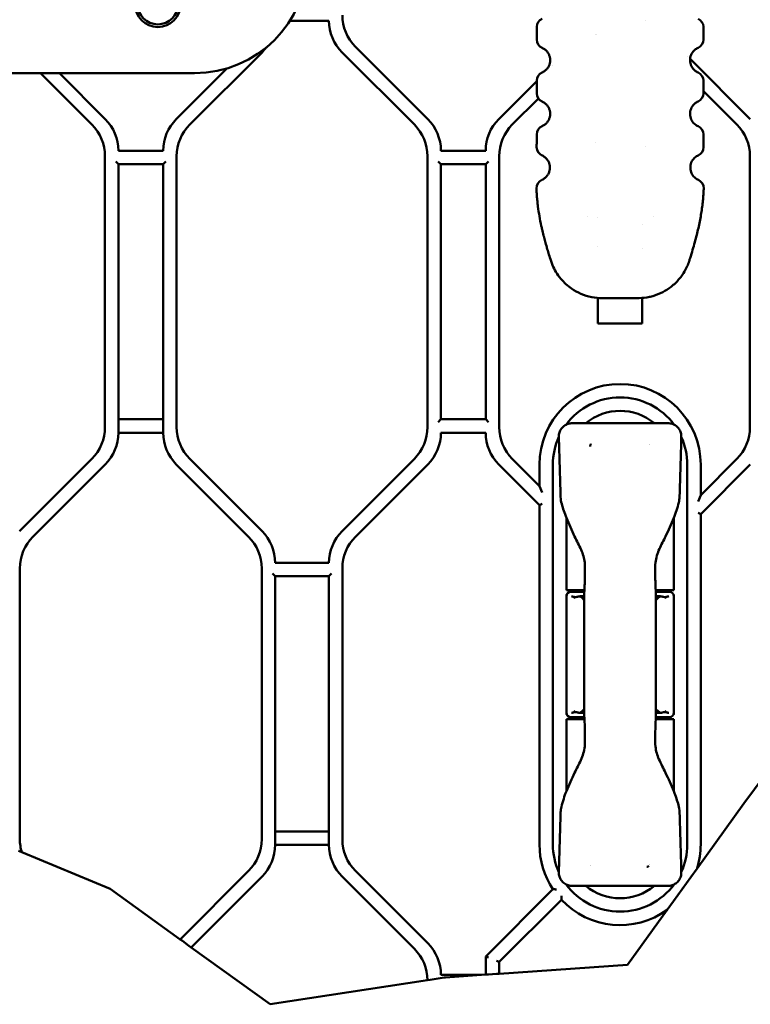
# Model space of a CAD drawing. Header units: millimetres. Extents: x 0 to 14369, y -869 to 2970.
# Tile 422 of 656: x 2446 to 2609, y 2140 to 2360. Entities that reach past the tile are written whole.
import ezdxf

# ---------------------------------------------------------------- set-up
doc = ezdxf.new("R2010")
doc.units = ezdxf.units.MM
doc.header["$LTSCALE"] = 10
doc.layers.add('Bruchlinie (ISO)', color=7, linetype='Continuous', lineweight=50)
doc.layers.add('Sichtbar (ISO)', color=7, linetype='Continuous', lineweight=50)

msp = doc.modelspace()

# ---------------------------------------------------------------- linework, layer by layer
at = {"layer": 'Bruchlinie (ISO)'}
for p, q in [((2629.873, 2215.106), (2607.441, 2184.677)), ((2607.441, 2184.677), (2596.959, 2170.139)), ((2446.217, 2173.774), (2445.512, 2174.065)), ((2446.217, 2173.774), (2445.512, 2174.065)), ((2465.969, 2165.605), (2446.217, 2173.774)), ((2465.969, 2165.605), (2446.217, 2173.774)), ((2596.959, 2170.139), (2595.577, 2168.223)), ((2596.959, 2170.139), (2595.577, 2168.223)), ((2595.577, 2168.223), (2591.7, 2162.845)), ((2595.577, 2168.223), (2591.7, 2162.845)), ((2481.572, 2154.334), (2465.969, 2165.605)), ((2481.572, 2154.334), (2465.969, 2165.605)), ((2590.319, 2160.929), (2581.457, 2148.638)), ((2590.319, 2160.929), (2581.457, 2148.638)), ((2591.7, 2162.845), (2590.319, 2160.929)), ((2591.7, 2162.845), (2590.319, 2160.929)), ((2481.572, 2154.334), (2482.065, 2153.979)), ((2481.572, 2154.334), (2482.065, 2153.979)), ((2483.543, 2152.911), (2482.065, 2153.979)), ((2483.543, 2152.911), (2482.065, 2153.979)), ((2483.543, 2152.911), (2484.036, 2152.555)), ((2483.543, 2152.911), (2484.036, 2152.555)), ((2501.643, 2139.837), (2484.036, 2152.555)), ((2501.643, 2139.837), (2484.036, 2152.555)), ((2581.457, 2148.638), (2552.783, 2146.671)), ((2581.457, 2148.638), (2552.783, 2146.671)), ((2540.501, 2145.803), (2537.382, 2145.324)), ((2539.183, 2145.6), (2537.382, 2145.324)), ((2540.501, 2145.803), (2540.801, 2145.849)), ((2540.801, 2145.849), (2548.875, 2146.403)), ((2549.783, 2146.465), (2548.875, 2146.403)), ((2549.783, 2146.465), (2550.383, 2146.506)), ((2549.783, 2146.465), (2550.383, 2146.506)), ((2552.183, 2146.63), (2550.383, 2146.506)), ((2552.183, 2146.63), (2550.383, 2146.506)), ((2552.183, 2146.63), (2552.783, 2146.671)), ((2552.183, 2146.63), (2552.783, 2146.671)), ((2536.783, 2145.232), (2501.643, 2139.837)), ((2536.783, 2145.232), (2501.643, 2139.837)), ((2537.382, 2145.324), (2536.783, 2145.232)), ((2537.382, 2145.324), (2536.783, 2145.232))]:
    msp.add_line(p, q, dxfattribs=at)
at = {"layer": 'Sichtbar (ISO)'}
for p, q in [((2506.076, 2359.444), (2514.783, 2359.444)), ((2585.562, 2359.444), (2585.562, 2359.444)), ((2585.562, 2359.444), (2585.562, 2359.444)), ((2561.172, 2355.217), (2561.172, 2358.052)), ((2598.394, 2358.052), (2598.394, 2355.217)), ((2483.712, 2336.231), (2499.854, 2352.373)), ((2483.712, 2336.231), (2499.854, 2352.373)), ((2517.712, 2352.373), (2533.854, 2336.231)), ((2517.712, 2352.373), (2533.854, 2336.231)), ((2536.854, 2337.474), (2520.712, 2353.616)), ((2536.854, 2337.474), (2520.712, 2353.616)), ((2594.822, 2351.506), (2594.821, 2351.506)), ((2594.822, 2351.506), (2594.821, 2351.506)), ((2608.854, 2337.474), (2595.408, 2350.92)), ((2608.854, 2337.474), (2595.408, 2350.92)), ((2492.023, 2348.785), (2480.712, 2337.474)), ((2492.023, 2348.785), (2480.712, 2337.474)), ((2564.595, 2349.357), (2564.595, 2349.357)), ((2564.595, 2349.357), (2564.595, 2349.357)), ((2430.337, 2347.722), (2484.783, 2347.722)), ((2450.363, 2347.722), (2461.854, 2336.231)), ((2461.854, 2336.231), (2450.363, 2347.722)), ((2464.854, 2337.474), (2454.605, 2347.722)), ((2464.854, 2337.474), (2454.605, 2347.722)), ((2561.172, 2345.934), (2552.712, 2337.474)), ((2561.172, 2345.934), (2552.712, 2337.474)), ((2561.172, 2343.217), (2561.172, 2346.052)), ((2598.394, 2346.052), (2598.394, 2343.217)), ((2598.394, 2343.691), (2605.854, 2336.231)), ((2605.854, 2336.231), (2598.394, 2343.691)), ((2555.712, 2336.231), (2561.541, 2342.06)), ((2561.541, 2342.06), (2555.712, 2336.231)), ((2561.588, 2342.107), (2561.588, 2342.107)), ((2561.588, 2342.107), (2561.588, 2342.107)), ((2477.783, 2330.403), (2467.783, 2330.403)), ((2549.783, 2330.403), (2539.783, 2330.403)), ((2574.317, 2332.138), (2574.316, 2332.137)), ((2574.316, 2332.137), (2574.317, 2332.138)), ((2585.562, 2331.355), (2585.562, 2331.356)), ((2585.562, 2331.356), (2585.562, 2331.355)), ((2464.783, 2329.16), (2464.783, 2268.687)), ((2464.783, 2268.687), (2464.783, 2329.16)), ((2467.183, 2328.003), (2467.783, 2327.403)), ((2477.783, 2327.403), (2478.383, 2328.003)), ((2480.783, 2268.687), (2480.783, 2329.16)), ((2480.783, 2268.687), (2480.783, 2329.16)), ((2536.783, 2329.16), (2536.783, 2268.687)), ((2536.783, 2329.16), (2536.783, 2268.687)), ((2539.183, 2328.003), (2539.783, 2327.403)), ((2549.783, 2327.403), (2550.383, 2328.003)), ((2552.783, 2268.687), (2552.783, 2329.16)), ((2552.783, 2329.16), (2552.783, 2268.687)), ((2608.783, 2329.16), (2608.783, 2268.687)), ((2608.783, 2268.687), (2608.783, 2329.16)), ((2467.783, 2267.444), (2467.783, 2327.403)), ((2467.783, 2327.403), (2477.783, 2327.403)), ((2467.783, 2327.403), (2467.783, 2267.444)), ((2477.783, 2327.403), (2477.783, 2267.444)), ((2477.783, 2267.444), (2477.783, 2327.403)), ((2539.783, 2270.444), (2539.783, 2327.403)), ((2539.783, 2327.403), (2539.783, 2270.444)), ((2539.783, 2327.403), (2549.783, 2327.403)), ((2549.783, 2327.403), (2549.783, 2270.444)), ((2549.783, 2270.444), (2549.783, 2327.403)), ((2572.542, 2315.804), (2572.542, 2315.804)), ((2572.542, 2315.804), (2572.542, 2315.804)), ((2574.833, 2315.602), (2574.833, 2315.602)), ((2574.833, 2315.602), (2574.833, 2315.602)), ((2587.334, 2315.804), (2587.335, 2315.804)), ((2587.335, 2315.804), (2587.334, 2315.804)), ((2584.733, 2313.842), (2584.733, 2313.842)), ((2584.733, 2313.842), (2584.733, 2313.842)), ((2574.833, 2308.989), (2574.833, 2308.987)), ((2574.833, 2308.987), (2574.833, 2308.989)), ((2584.733, 2308.561), (2584.733, 2308.569)), ((2584.733, 2308.569), (2584.733, 2308.561)), ((2574.833, 2297.54), (2574.833, 2291.804)), ((2574.833, 2291.804), (2574.833, 2297.54)), ((2575.883, 2297.503), (2575.771, 2297.503)), ((2583.795, 2297.503), (2575.883, 2297.503)), ((2584.733, 2291.804), (2584.733, 2297.54)), ((2584.733, 2297.54), (2584.733, 2291.804)), ((2574.833, 2291.804), (2584.733, 2291.804)), ((2584.733, 2291.804), (2574.833, 2291.804)), ((2477.783, 2270.444), (2467.783, 2270.444)), ((2467.783, 2270.444), (2477.783, 2270.444)), ((2539.783, 2270.444), (2539.183, 2269.844)), ((2549.783, 2270.444), (2539.783, 2270.444)), ((2550.383, 2269.844), (2549.783, 2270.444)), ((2590.455, 2269.571), (2569.111, 2269.571)), ((2467.783, 2267.444), (2477.783, 2267.444)), ((2477.783, 2267.444), (2467.783, 2267.444)), ((2539.783, 2267.444), (2549.783, 2267.444)), ((2461.854, 2261.616), (2445.712, 2245.474)), ((2445.712, 2245.474), (2461.854, 2261.616)), ((2448.712, 2244.231), (2464.854, 2260.373)), ((2464.854, 2260.373), (2448.712, 2244.231)), ((2480.712, 2260.373), (2496.854, 2244.231)), ((2496.854, 2244.231), (2480.712, 2260.373)), ((2499.854, 2245.474), (2483.712, 2261.616)), ((2499.854, 2245.474), (2483.712, 2261.616)), ((2533.854, 2261.616), (2517.712, 2245.474)), ((2533.854, 2261.616), (2517.712, 2245.474)), ((2520.712, 2244.231), (2536.854, 2260.373)), ((2520.712, 2244.231), (2536.854, 2260.373)), ((2552.712, 2260.373), (2561.783, 2251.302)), ((2552.712, 2260.373), (2561.783, 2251.302)), ((2561.783, 2255.545), (2555.712, 2261.616)), ((2555.712, 2261.616), (2561.783, 2255.545)), ((2561.783, 2260.324), (2561.783, 2255.545)), ((2561.783, 2255.545), (2561.783, 2260.324)), ((2564.783, 2175.524), (2564.783, 2260.324)), ((2564.783, 2260.324), (2564.783, 2175.524)), ((2594.783, 2260.324), (2594.783, 2175.524)), ((2594.783, 2175.524), (2594.783, 2260.324)), ((2605.854, 2261.616), (2597.783, 2253.545)), ((2597.783, 2253.545), (2605.854, 2261.616)), ((2597.783, 2249.302), (2608.854, 2260.373)), ((2597.783, 2249.302), (2608.854, 2260.373)), ((2597.783, 2253.545), (2597.783, 2260.324)), ((2597.783, 2260.324), (2597.783, 2253.545)), ((2562.383, 2254.096), (2561.783, 2255.545)), ((2561.783, 2255.545), (2562.383, 2254.096)), ((2597.783, 2253.545), (2597.183, 2252.096)), ((2597.783, 2253.545), (2597.183, 2252.096)), ((2561.783, 2251.302), (2562.383, 2251.551)), ((2562.383, 2251.551), (2561.783, 2251.302)), ((2561.783, 2251.302), (2561.783, 2175.524)), ((2561.783, 2251.302), (2561.783, 2175.524)), ((2567.783, 2252.622), (2567.783, 2252.622)), ((2597.183, 2249.551), (2597.783, 2249.302)), ((2597.783, 2249.302), (2597.183, 2249.551)), ((2597.783, 2175.524), (2597.783, 2249.302)), ((2597.783, 2175.524), (2597.783, 2249.302)), ((2567.783, 2248.474), (2567.783, 2232.324)), ((2591.783, 2232.324), (2591.783, 2248.474)), ((2514.783, 2238.403), (2502.783, 2238.403)), ((2445.783, 2176.687), (2445.783, 2237.16)), ((2445.783, 2237.16), (2445.783, 2176.687)), ((2499.783, 2237.16), (2499.783, 2176.687)), ((2499.783, 2176.687), (2499.783, 2237.16)), ((2502.183, 2236.003), (2502.783, 2235.403)), ((2514.783, 2235.403), (2515.383, 2236.003)), ((2517.783, 2176.687), (2517.783, 2237.16)), ((2517.783, 2176.687), (2517.783, 2237.16)), ((2502.783, 2175.444), (2502.783, 2235.403)), ((2502.783, 2235.403), (2514.783, 2235.403)), ((2502.783, 2235.403), (2502.783, 2175.444)), ((2514.783, 2235.403), (2514.783, 2175.444)), ((2514.783, 2175.444), (2514.783, 2235.403)), ((2567.783, 2232.324), (2571.821, 2232.324)), ((2567.783, 2230.924), (2567.783, 2231.324)), ((2567.867, 2231.324), (2567.783, 2231.324)), ((2567.783, 2231.324), (2567.843, 2231.264)), ((2567.783, 2231.324), (2567.783, 2230.924)), ((2567.783, 2231.324), (2567.867, 2231.324)), ((2567.843, 2231.264), (2567.783, 2231.324)), ((2571.796, 2231.924), (2568.783, 2231.924)), ((2571.783, 2232.324), (2571.783, 2231.924)), ((2571.816, 2231.924), (2571.808, 2231.924)), ((2571.833, 2232.324), (2571.841, 2232.324)), ((2587.745, 2232.324), (2591.783, 2232.324)), ((2590.783, 2231.924), (2587.77, 2231.924)), ((2587.783, 2232.324), (2587.783, 2231.924)), ((2591.783, 2231.324), (2591.7, 2231.324)), ((2591.7, 2231.324), (2591.783, 2231.324)), ((2591.783, 2231.324), (2591.723, 2231.264)), ((2591.723, 2231.264), (2591.783, 2231.324)), ((2591.783, 2231.324), (2591.783, 2230.924)), ((2591.783, 2230.924), (2591.783, 2231.324)), ((2567.783, 2230.924), (2567.783, 2204.924)), ((2571.789, 2230.924), (2570.847, 2230.924)), ((2588.719, 2230.924), (2587.786, 2230.924)), ((2591.783, 2230.924), (2591.783, 2204.924)), ((2567.783, 2204.524), (2567.783, 2204.924)), ((2567.783, 2204.924), (2567.783, 2204.524)), ((2570.847, 2204.924), (2571.781, 2204.924)), ((2587.786, 2204.924), (2588.719, 2204.924)), ((2591.783, 2204.924), (2591.783, 2204.524)), ((2591.783, 2204.524), (2591.783, 2204.924)), ((2567.783, 2204.524), (2567.843, 2204.583)), ((2567.843, 2204.583), (2567.783, 2204.524)), ((2567.783, 2204.524), (2567.867, 2204.524)), ((2567.867, 2204.524), (2567.783, 2204.524)), ((2571.821, 2203.524), (2567.783, 2203.524)), ((2567.783, 2203.524), (2567.783, 2187.373)), ((2568.783, 2203.924), (2571.796, 2203.924)), ((2571.783, 2203.524), (2571.783, 2203.924)), ((2591.783, 2203.524), (2587.745, 2203.524)), ((2587.77, 2203.924), (2590.783, 2203.924)), ((2587.783, 2203.524), (2587.783, 2203.924)), ((2591.7, 2204.524), (2591.783, 2204.524)), ((2591.783, 2204.524), (2591.7, 2204.524)), ((2591.783, 2204.524), (2591.723, 2204.583)), ((2591.723, 2204.583), (2591.783, 2204.524)), ((2591.783, 2187.373), (2591.783, 2203.524)), ((2593.059, 2182.736), (2593.059, 2182.736)), ((2514.783, 2178.444), (2502.783, 2178.444)), ((2502.783, 2178.444), (2514.783, 2178.444)), ((2502.783, 2175.444), (2514.783, 2175.444)), ((2514.783, 2175.444), (2502.783, 2175.444)), ((2496.854, 2169.616), (2481.572, 2154.334)), ((2481.572, 2154.334), (2496.854, 2169.616)), ((2484.036, 2152.555), (2499.854, 2168.373)), ((2499.854, 2168.373), (2484.036, 2152.555)), ((2517.712, 2168.373), (2533.854, 2152.231)), ((2533.854, 2152.231), (2517.712, 2168.373)), ((2536.854, 2153.474), (2520.712, 2169.616)), ((2536.854, 2153.474), (2520.712, 2169.616)), ((2564.795, 2165.556), (2549.783, 2150.545)), ((2564.795, 2165.556), (2549.783, 2150.545)), ((2569.111, 2166.277), (2590.455, 2166.277)), ((2552.783, 2149.302), (2566.672, 2163.191)), ((2566.672, 2163.191), (2552.783, 2149.302)), ((2549.783, 2150.545), (2549.783, 2146.465)), ((2549.783, 2150.545), (2550.383, 2150.296)), ((2549.783, 2150.545), (2549.783, 2146.465)), ((2550.383, 2150.296), (2549.783, 2150.545)), ((2552.783, 2149.302), (2552.183, 2149.551)), ((2552.183, 2149.551), (2552.783, 2149.302)), ((2552.783, 2146.671), (2552.783, 2149.302)), ((2552.783, 2149.302), (2552.783, 2146.671)), ((2548.875, 2146.403), (2539.783, 2146.403))]:
    msp.add_line(p, q, dxfattribs=at)
for radius in [5.1, 4.5]:
    msp.add_circle((2476.584, 2363.122), radius, dxfattribs=at)
for centre, radius, start, end in [((2484.783, 2372.924), 25.201, 270, 0), ((2524.783, 2359.444), 10, 180, 225), ((2524.783, 2359.444), 10, 180, 225), ((2527.783, 2360.687), 10, 180, 225), ((2527.783, 2360.687), 10, 180, 225), ((2563.172, 2358.052), 2, 113.57772, 180), ((2596.394, 2358.052), 2, 0, 66.4223), ((2563.172, 2355.217), 2, 180.00002, 246.42343), ((2564.783, 2359.444), 10, 342.42411, 342.43208), ((2564.783, 2359.444), 10, 342.42411, 342.43208), ((2596.394, 2355.217), 2, 293.57818, 0), ((2492.783, 2359.444), 10, 315, 323.29322), ((2492.783, 2359.444), 10, 315, 323.29322), ((2563.172, 2346.052), 2, 113.57772, 180), ((2596.394, 2346.052), 2, 0.00002, 66.42353), ((2563.172, 2343.217), 2, 180, 246.42396), ((2596.394, 2343.217), 2, 293.5783, 0), ((2457.783, 2330.403), 10, 0, 45), ((2457.783, 2330.403), 10, 0, 45), ((2487.783, 2330.403), 10, 135, 180), ((2487.783, 2330.403), 10, 135, 180), ((2529.783, 2330.403), 10, 0, 45), ((2529.783, 2330.403), 10, 0, 45), ((2559.783, 2330.403), 10, 135, 180), ((2559.783, 2330.403), 10, 135, 180), ((2454.783, 2329.16), 10, 0, 45), ((2454.783, 2329.16), 10, 0, 45), ((2490.783, 2329.16), 10, 135, 180), ((2490.783, 2329.16), 10, 135, 180), ((2526.783, 2329.16), 10, 0, 45), ((2526.783, 2329.16), 10, 0, 45), ((2562.783, 2329.16), 10, 135, 180), ((2562.783, 2329.16), 10, 135, 180), ((2563.169, 2334.05), 2, 113.53208, 179.87337), ((2596.397, 2334.05), 2, 0.12661, 66.4674), ((2598.783, 2329.16), 10, 0, 45), ((2598.783, 2329.16), 10, 0, 45), ((2563.157, 2331.193), 2, 179.6291, 245.73536), ((2596.409, 2331.193), 2, 294.26621, 0.37083), ((2563.112, 2322.056), 2, 113.70623, 182.27245), ((2596.454, 2322.056), 2, 357.72763, 66.29279), ((2583.795, 2309.503), 12, 270, 271.25098), ((2579.783, 2260.324), 18, 0, 180), ((2579.783, 2260.324), 18, 0, 180), ((2579.783, 2260.324), 15, 36.45195, 143.54886), ((2579.783, 2260.324), 15, 36.45195, 143.54886), ((2579.783, 2260.324), 12, 50.40623, 129.59377), ((2454.783, 2268.687), 10, 315, 0), ((2454.783, 2268.687), 10, 315, 0), ((2490.783, 2268.687), 10, 180, 225), ((2490.783, 2268.687), 10, 180, 225), ((2526.783, 2268.687), 10, 315, 0), ((2526.783, 2268.687), 10, 315, 0), ((2562.783, 2268.687), 10, 180, 225), ((2562.783, 2268.687), 10, 180, 225), ((2598.783, 2268.687), 10, 315, 0), ((2598.783, 2268.687), 10, 315, 0), ((2457.783, 2267.444), 10, 315, 0), ((2457.783, 2267.444), 10, 315, 0), ((2487.783, 2267.444), 10, 180, 225), ((2487.783, 2267.444), 10, 180, 225), ((2529.783, 2267.444), 10, 315, 0), ((2529.783, 2267.444), 10, 315, 0), ((2559.783, 2267.444), 10, 180, 225), ((2559.783, 2267.444), 10, 180, 225), ((2579.783, 2260.324), 15, 155.68294, 180), ((2579.783, 2260.324), 15, 155.68294, 180), ((2579.783, 2260.324), 15, 0, 24.31706), ((2579.783, 2260.324), 15, 0, 24.31706), ((2579.783, 2260.324), 8, 144.71038, 144.71338), ((2579.783, 2260.324), 8, 34.41257, 34.41291), ((2492.783, 2238.403), 10, 0, 45), ((2492.783, 2238.403), 10, 0, 45), ((2524.783, 2238.403), 10, 135, 180), ((2524.783, 2238.403), 10, 135, 180), ((2455.783, 2237.16), 10, 135, 180), ((2455.783, 2237.16), 10, 135, 180), ((2489.783, 2237.16), 10, 0, 45), ((2489.783, 2237.16), 10, 0, 45), ((2527.783, 2237.16), 10, 135, 180), ((2527.783, 2237.16), 10, 135, 180), ((2568.783, 2230.924), 1, 90, 180), ((2590.783, 2230.924), 1, 0, 90), ((2568.783, 2204.924), 1, 180, 270), ((2590.783, 2204.924), 1, 270, 0), ((2455.783, 2176.687), 10, 180, 196.93614), ((2455.783, 2176.687), 10, 180, 196.93614), ((2489.783, 2176.687), 10, 315, 0), ((2489.783, 2176.687), 10, 315, 0), ((2527.783, 2176.687), 10, 180, 225), ((2527.783, 2176.687), 10, 180, 225), ((2492.783, 2175.444), 10, 315, 0), ((2492.783, 2175.444), 10, 315, 0), ((2524.783, 2175.444), 10, 180, 225), ((2524.783, 2175.444), 10, 180, 225), ((2579.783, 2175.524), 18, 180, 213.62345), ((2579.783, 2175.524), 18, 180, 213.62345), ((2579.783, 2175.524), 15, 180, 204.31706), ((2579.783, 2175.524), 15, 180, 204.31706), ((2579.783, 2175.524), 15, 335.68294, 0), ((2579.783, 2175.524), 15, 335.68294, 0), ((2579.783, 2175.524), 18, 342.59299, 0), ((2579.783, 2175.524), 18, 342.59299, 0), ((2579.783, 2175.524), 8, 215.09213, 215.09334), ((2579.783, 2175.524), 8, 325.50273, 325.50322), ((2579.783, 2175.524), 15, 216.45195, 323.54886), ((2579.783, 2175.524), 15, 216.45195, 323.54886), ((2579.783, 2175.524), 12, 230.40623, 309.59377), ((2579.783, 2175.524), 18, 223.24708, 305.82459), ((2579.783, 2175.524), 18, 223.24708, 305.82459), ((2526.783, 2145.16), 10, 0.41137, 45), ((2526.783, 2145.16), 10, 0.41137, 45), ((2529.783, 2146.403), 10, 0, 45), ((2529.783, 2146.403), 10, 0, 45)]:
    msp.add_arc(centre, radius, start, end, dxfattribs=at)
for centre, major_axis, ratio, start_param, end_param in [((2572.783, 2231.689), (1, -0.034), 0.4299466, 3.126804, 3.1562706), ((2586.783, 2231.689), (1, 0.034), 0.4299438, 6.2685166, 6.2979831), ((2572.783, 2204.158), (1, 0.034), 0.4299438, 3.126924, 3.1563904), ((2586.783, 2204.158), (1, -0.034), 0.4299441, 6.2683956, 6.2978627)]:
    msp.add_ellipse(centre, major_axis=major_axis, ratio=ratio, start_param=start_param, end_param=end_param, dxfattribs=at)
for points, knots in [([(2562.372, 2353.384), (2562.455, 2353.348), (2562.625, 2353.265), (2562.884, 2353.105), (2563.136, 2352.91), (2563.374, 2352.681), (2563.589, 2352.423), (2563.774, 2352.14), (2563.924, 2351.843), (2564.038, 2351.54), (2564.116, 2351.24), (2564.161, 2350.942), (2564.177, 2350.645), (2564.164, 2350.35), (2564.121, 2350.053), (2564.045, 2349.752), (2563.934, 2349.448), (2563.785, 2349.147), (2563.599, 2348.86), (2563.383, 2348.597), (2563.143, 2348.365), (2562.889, 2348.167), (2562.628, 2348.005), (2562.456, 2347.921), (2562.372, 2347.885)], [0.0000003, 0.0000003, 0.0000003, 0.0000003, 0.04545455, 0.09090909, 0.13636364, 0.18181818, 0.22727273, 0.27272727, 0.31818182, 0.36363636, 0.40909091, 0.45454545, 0.5, 0.54545455, 0.59090909, 0.63636364, 0.68181818, 0.72727273, 0.77272727, 0.81818182, 0.86363636, 0.90909091, 0.95454545, 0.99999995, 0.99999995, 0.99999995, 0.99999995]), ([(2597.194, 2353.384), (2597.073, 2353.331), (2596.948, 2353.267), (2596.824, 2353.191), (2596.699, 2353.114), (2596.574, 2353.025), (2596.449, 2352.919), (2596.325, 2352.813), (2596.201, 2352.69), (2596.085, 2352.55), (2595.969, 2352.41), (2595.86, 2352.253), (2595.762, 2352.075), (2595.665, 2351.896), (2595.58, 2351.696), (2595.519, 2351.492), (2595.458, 2351.289), (2595.42, 2351.082), (2595.403, 2350.872), (2595.387, 2350.662), (2595.393, 2350.448), (2595.419, 2350.244), (2595.446, 2350.041), (2595.492, 2349.848), (2595.556, 2349.66), (2595.621, 2349.472), (2595.705, 2349.289), (2595.802, 2349.124), (2595.899, 2348.958), (2596.008, 2348.808), (2596.121, 2348.676), (2596.235, 2348.544), (2596.353, 2348.43), (2596.473, 2348.33), (2596.593, 2348.23), (2596.715, 2348.144), (2596.836, 2348.07), (2596.957, 2347.997), (2597.077, 2347.936), (2597.194, 2347.885)], [0, 0, 0, 0, 0.07692308, 0.07692308, 0.07692308, 0.15384615, 0.15384615, 0.15384615, 0.23076923, 0.23076923, 0.23076923, 0.30769231, 0.30769231, 0.30769231, 0.38461538, 0.38461538, 0.38461538, 0.46153846, 0.46153846, 0.46153846, 0.53846154, 0.53846154, 0.53846154, 0.61538462, 0.61538462, 0.61538462, 0.69230769, 0.69230769, 0.69230769, 0.76923077, 0.76923077, 0.76923077, 0.84615385, 0.84615385, 0.84615385, 0.92307692, 0.92307692, 0.92307692, 0.99999891, 0.99999891, 0.99999891, 0.99999891]), ([(2562.372, 2341.384), (2562.455, 2341.348), (2562.625, 2341.265), (2562.884, 2341.105), (2563.136, 2340.91), (2563.374, 2340.681), (2563.589, 2340.422), (2563.774, 2340.14), (2563.925, 2339.843), (2564.038, 2339.54), (2564.116, 2339.239), (2564.161, 2338.941), (2564.177, 2338.644), (2564.163, 2338.349), (2564.12, 2338.052), (2564.045, 2337.75), (2563.933, 2337.446), (2563.784, 2337.145), (2563.598, 2336.858), (2563.382, 2336.596), (2563.142, 2336.363), (2562.887, 2336.166), (2562.625, 2336.004), (2562.454, 2335.92), (2562.37, 2335.884)], [0, 0, 0, 0, 0.04545455, 0.09090909, 0.13636364, 0.18181818, 0.22727273, 0.27272727, 0.31818182, 0.36363636, 0.40909091, 0.45454545, 0.5, 0.54545455, 0.59090909, 0.63636364, 0.68181818, 0.72727273, 0.77272727, 0.81818182, 0.86363636, 0.90909091, 0.95454545, 0.99999929, 0.99999929, 0.99999929, 0.99999929]), ([(2597.194, 2341.384), (2597.073, 2341.331), (2596.948, 2341.267), (2596.823, 2341.19), (2596.699, 2341.114), (2596.573, 2341.024), (2596.449, 2340.918), (2596.324, 2340.812), (2596.201, 2340.689), (2596.084, 2340.549), (2595.968, 2340.409), (2595.859, 2340.252), (2595.762, 2340.074), (2595.664, 2339.895), (2595.579, 2339.695), (2595.519, 2339.491), (2595.458, 2339.287), (2595.42, 2339.081), (2595.403, 2338.871), (2595.387, 2338.66), (2595.393, 2338.446), (2595.42, 2338.242), (2595.446, 2338.039), (2595.493, 2337.846), (2595.557, 2337.658), (2595.622, 2337.47), (2595.707, 2337.287), (2595.803, 2337.121), (2595.9, 2336.955), (2596.009, 2336.806), (2596.123, 2336.674), (2596.237, 2336.542), (2596.355, 2336.428), (2596.475, 2336.328), (2596.595, 2336.228), (2596.717, 2336.142), (2596.839, 2336.069), (2596.96, 2335.996), (2597.08, 2335.935), (2597.196, 2335.884)], [0, 0, 0, 0, 0.07692308, 0.07692308, 0.07692308, 0.15384615, 0.15384615, 0.15384615, 0.23076923, 0.23076923, 0.23076923, 0.30769231, 0.30769231, 0.30769231, 0.38461538, 0.38461538, 0.38461538, 0.46153846, 0.46153846, 0.46153846, 0.53846154, 0.53846154, 0.53846154, 0.61538462, 0.61538462, 0.61538462, 0.69230769, 0.69230769, 0.69230769, 0.76923077, 0.76923077, 0.76923077, 0.84615385, 0.84615385, 0.84615385, 0.92307692, 0.92307692, 0.92307692, 0.99999988, 0.99999988, 0.99999988, 0.99999988]), ([(2561.169, 2334.055), (2561.168, 2333.976), (2561.168, 2333.898), (2561.168, 2333.819), (2561.167, 2333.421), (2561.166, 2333.022), (2561.164, 2332.624), (2561.162, 2332.221), (2561.16, 2331.819), (2561.158, 2331.416), (2561.158, 2331.346), (2561.157, 2331.276), (2561.157, 2331.206)], [0, 0, 0, 0, 0.08251579, 0.08251579, 0.08251579, 0.50189567, 0.50189567, 0.50189567, 0.92597601, 0.92597601, 0.92597601, 0.99999991, 0.99999991, 0.99999991, 0.99999991]), ([(2598.409, 2331.206), (2598.408, 2331.341), (2598.407, 2331.477), (2598.407, 2331.612), (2598.405, 2331.977), (2598.403, 2332.341), (2598.401, 2332.706), (2598.4, 2333.082), (2598.399, 2333.458), (2598.398, 2333.834), (2598.398, 2333.908), (2598.398, 2333.981), (2598.397, 2334.055)], [0, 0, 0, 0, 0.1429044, 0.1429044, 0.1429044, 0.526865, 0.526865, 0.526865, 0.922557, 0.922557, 0.922557, 1, 1, 1, 1]), ([(2562.335, 2329.369), (2562.417, 2329.333), (2562.584, 2329.248), (2562.839, 2329.087), (2563.088, 2328.891), (2563.322, 2328.662), (2563.533, 2328.403), (2563.715, 2328.122), (2563.862, 2327.826), (2563.973, 2327.524), (2564.049, 2327.223), (2564.093, 2326.926), (2564.107, 2326.631), (2564.092, 2326.336), (2564.048, 2326.04), (2563.971, 2325.739), (2563.859, 2325.436), (2563.709, 2325.136), (2563.523, 2324.852), (2563.308, 2324.592), (2563.07, 2324.362), (2562.818, 2324.167), (2562.56, 2324.007), (2562.39, 2323.924), (2562.308, 2323.888)], [0.00000019, 0.00000019, 0.00000019, 0.00000019, 0.04545455, 0.09090909, 0.13636364, 0.18181818, 0.22727273, 0.27272727, 0.31818182, 0.36363636, 0.40909091, 0.45454545, 0.5, 0.54545455, 0.59090909, 0.63636364, 0.68181818, 0.72727273, 0.77272727, 0.81818182, 0.86363636, 0.90909091, 0.95454545, 0.99999977, 0.99999977, 0.99999977, 0.99999977]), ([(2597.231, 2329.369), (2597.112, 2329.315), (2596.988, 2329.25), (2596.865, 2329.173), (2596.742, 2329.095), (2596.618, 2329.005), (2596.495, 2328.898), (2596.372, 2328.791), (2596.25, 2328.667), (2596.136, 2328.526), (2596.021, 2328.385), (2595.914, 2328.228), (2595.819, 2328.049), (2595.723, 2327.871), (2595.641, 2327.67), (2595.582, 2327.467), (2595.523, 2327.263), (2595.487, 2327.057), (2595.472, 2326.847), (2595.457, 2326.637), (2595.464, 2326.423), (2595.493, 2326.22), (2595.521, 2326.018), (2595.568, 2325.826), (2595.634, 2325.639), (2595.699, 2325.453), (2595.785, 2325.272), (2595.881, 2325.108), (2595.978, 2324.944), (2596.086, 2324.797), (2596.199, 2324.667), (2596.312, 2324.537), (2596.429, 2324.424), (2596.548, 2324.326), (2596.667, 2324.227), (2596.787, 2324.143), (2596.906, 2324.07), (2597.025, 2323.998), (2597.143, 2323.938), (2597.258, 2323.888)], [0, 0, 0, 0, 0.07692308, 0.07692308, 0.07692308, 0.15384615, 0.15384615, 0.15384615, 0.23076923, 0.23076923, 0.23076923, 0.30769231, 0.30769231, 0.30769231, 0.38461538, 0.38461538, 0.38461538, 0.46153846, 0.46153846, 0.46153846, 0.53846154, 0.53846154, 0.53846154, 0.61538462, 0.61538462, 0.61538462, 0.69230769, 0.69230769, 0.69230769, 0.76923077, 0.76923077, 0.76923077, 0.84615385, 0.84615385, 0.84615385, 0.92307692, 0.92307692, 0.92307692, 1, 1, 1, 1]), ([(2561.451, 2317.956), (2561.448, 2317.975), (2561.446, 2317.995), (2561.443, 2318.014), (2561.435, 2318.083), (2561.426, 2318.152), (2561.418, 2318.221), (2561.366, 2318.639), (2561.321, 2319.051), (2561.283, 2319.457), (2561.264, 2319.656), (2561.246, 2319.854), (2561.23, 2320.05), (2561.215, 2320.234), (2561.202, 2320.417), (2561.189, 2320.598), (2561.164, 2320.956), (2561.144, 2321.308), (2561.128, 2321.654), (2561.123, 2321.762), (2561.118, 2321.87), (2561.114, 2321.977)], [0.710317, 0.710317, 0.710317, 0.710317, 0.71428571, 0.71428571, 0.71428571, 0.72849785, 0.72849785, 0.72849785, 0.8147691, 0.8147691, 0.8147691, 0.85714286, 0.85714286, 0.85714286, 0.89687087, 0.89687087, 0.89687087, 0.97538084, 0.97538084, 0.97538084, 0.99999979, 0.99999979, 0.99999979, 0.99999979]), ([(2595.199, 2305.767), (2595.273, 2305.994), (2595.541, 2306.824), (2595.974, 2308.229), (2596.465, 2309.949), (2596.892, 2311.577), (2597.261, 2313.127), (2597.576, 2314.618), (2597.841, 2316.065), (2598.059, 2317.484), (2598.233, 2318.889), (2598.359, 2320.259), (2598.423, 2321.29), (2598.447, 2321.852), (2598.452, 2321.977)], [0, 0, 0, 0, 0.0437855, 0.16031068, 0.27054052, 0.3733445, 0.4703778, 0.5627397, 0.65123155, 0.73670743, 0.82009354, 0.90220029, 0.97820586, 0.99999966, 0.99999966, 0.99999966, 0.99999966]), ([(2564.367, 2305.767), (2564.316, 2305.922), (2564.266, 2306.076), (2564.217, 2306.229), (2564.073, 2306.676), (2563.937, 2307.112), (2563.808, 2307.536), (2563.684, 2307.94), (2563.567, 2308.333), (2563.456, 2308.714), (2563.443, 2308.76), (2563.43, 2308.806), (2563.417, 2308.851), (2563.286, 2309.304), (2563.164, 2309.74), (2563.049, 2310.163), (2562.944, 2310.551), (2562.845, 2310.928), (2562.751, 2311.297), (2562.735, 2311.359), (2562.72, 2311.42), (2562.704, 2311.482), (2562.59, 2311.937), (2562.482, 2312.381), (2562.382, 2312.818), (2562.318, 2313.098), (2562.256, 2313.375), (2562.197, 2313.649), (2562.196, 2313.652), (2562.196, 2313.655), (2562.195, 2313.658)], [0, 0, 0, 0, 0.02126293, 0.02126293, 0.02126293, 0.08350411, 0.08350411, 0.08350411, 0.14285714, 0.14285714, 0.14285714, 0.14999932, 0.14999932, 0.14999932, 0.2208752, 0.2208752, 0.2208752, 0.28571429, 0.28571429, 0.28571429, 0.29653964, 0.29653964, 0.29653964, 0.37699181, 0.37699181, 0.37699181, 0.42857143, 0.42857143, 0.42857143, 0.42908911, 0.42908911, 0.42908911, 0.42908911]), ([(2592.989, 2301.792), (2593.43, 2302.319), (2593.832, 2302.891), (2594.17, 2303.473), (2594.607, 2304.224), (2594.943, 2304.987), (2595.199, 2305.767)], [0.70442754, 0.70442754, 0.70442754, 0.70442754, 0.83333333, 0.83333333, 0.83333333, 1, 1, 1, 1]), ([(2568.961, 2299.622), (2569.621, 2299.167), (2570.265, 2298.811), (2571.003, 2298.491), (2571.01, 2298.488), (2571.017, 2298.485), (2571.023, 2298.482)], [0.5048728, 0.5048728, 0.5048728, 0.5048728, 0.66666667, 0.66666667, 0.66666667, 0.66812318, 0.66812318, 0.66812318, 0.66812318]), ([(2588.796, 2298.595), (2589.481, 2298.908), (2590.09, 2299.259), (2590.703, 2299.691), (2590.859, 2299.801), (2591.015, 2299.916), (2591.171, 2300.038)], [0.34224718, 0.34224718, 0.34224718, 0.34224718, 0.5, 0.5, 0.5, 0.54020866, 0.54020866, 0.54020866, 0.54020866]), ([(2573.441, 2297.732), (2573.445, 2297.731), (2573.449, 2297.73), (2573.453, 2297.729), (2574.27, 2297.569), (2575.033, 2297.503), (2575.771, 2297.503)], [0.83252997, 0.83252997, 0.83252997, 0.83252997, 0.83333333, 0.83333333, 0.83333333, 0.99999996, 0.99999996, 0.99999996, 0.99999996]), ([(2584.057, 2297.506), (2584.79, 2297.522), (2585.54, 2297.603), (2586.33, 2297.774), (2586.375, 2297.784), (2586.421, 2297.794), (2586.467, 2297.805)], [0.00000001, 0.00000001, 0.00000001, 0.00000001, 0.16666667, 0.16666667, 0.16666667, 0.17629745, 0.17629745, 0.17629745, 0.17629745]), ([(2566.113, 2266.55), (2566.107, 2266.869), (2566.151, 2267.193), (2566.338, 2267.809), (2566.491, 2268.106), (2566.864, 2268.611), (2567.086, 2268.829), (2567.583, 2269.182), (2567.864, 2269.321), (2568.462, 2269.517), (2568.788, 2269.571), (2569.111, 2269.571)], [0, 0, 0, 0, 0.047882, 0.047882, 0.09657416, 0.09657416, 0.14208099, 0.14208099, 0.18802274, 0.18802274, 0.23645899, 0.23645899, 0.23645899, 0.23645899]), ([(2590.455, 2269.571), (2590.774, 2269.571), (2591.097, 2269.518), (2591.712, 2269.319), (2592.011, 2269.168), (2592.537, 2268.781), (2592.768, 2268.538), (2593.118, 2268.018), (2593.248, 2267.739), (2593.419, 2267.16), (2593.462, 2266.852), (2593.454, 2266.549)], [0, 0, 0, 0, 0.04790711, 0.04790711, 0.09693461, 0.09693461, 0.14578288, 0.14578288, 0.19093518, 0.19093518, 0.23639766, 0.23639766, 0.23639766, 0.23639766]), ([(2573.091, 2264.353), (2573.094, 2264.434), (2573.103, 2264.511), (2573.119, 2264.585), (2573.125, 2264.618), (2573.133, 2264.649), (2573.142, 2264.68), (2573.154, 2264.72), (2573.167, 2264.759), (2573.182, 2264.797), (2573.209, 2264.863), (2573.24, 2264.926), (2573.277, 2264.985)], [0, 0, 0, 0, 0.33333333, 0.33333333, 0.33333333, 0.47908699, 0.47908699, 0.47908699, 0.66666667, 0.66666667, 0.66666667, 0.99995189, 0.99995189, 0.99995189, 0.99995189]), ([(2567.795, 2248.445), (2567.584, 2248.968), (2567.391, 2249.5), (2566.891, 2251.036), (2566.524, 2252.059), (2566.507, 2253.11)], [0, 0, 0, 0, 0.08466845, 0.08466845, 0.2424126, 0.2424126, 0.2424126, 0.2424126]), ([(2593.059, 2253.111), (2593.053, 2252.703), (2592.964, 2252.299), (2592.735, 2251.296), (2592.563, 2250.697), (2592.192, 2249.545), (2591.992, 2248.991), (2591.771, 2248.445)], [0, 0, 0, 0, 0.06117041, 0.06117041, 0.15437238, 0.15437238, 0.24269216, 0.24269216, 0.24269216, 0.24269216]), ([(2571.883, 2238.457), (2571.778, 2239.434), (2571.497, 2240.399), (2570.661, 2242.326), (2570.104, 2243.299), (2569.634, 2244.313)], [0, 0, 0, 0, 0.14740806, 0.14740806, 0.3150296, 0.3150296, 0.3150296, 0.3150296]), ([(2589.932, 2244.313), (2589.494, 2243.366), (2588.981, 2242.455), (2588.115, 2240.542), (2587.796, 2239.507), (2587.683, 2238.457)], [0, 0, 0, 0, 0.15651368, 0.15651368, 0.31492024, 0.31492024, 0.31492024, 0.31492024]), ([(2571.783, 2231.729), (2571.854, 2232.751), (2571.901, 2233.87), (2571.932, 2235.471), (2571.936, 2235.948), (2571.936, 2236.424)], [0, 0, 0, 0, 0.17092944, 0.17092944, 0.24232587, 0.24232587, 0.24232587, 0.24232587]), ([(2587.63, 2236.424), (2587.63, 2235.281), (2587.657, 2234.124), (2587.728, 2232.593), (2587.753, 2232.154), (2587.783, 2231.729)], [0, 0, 0, 0, 0.17135021, 0.17135021, 0.24232225, 0.24232225, 0.24232225, 0.24232225]), ([(2571.786, 2231.544), (2571.788, 2230.302), (2571.785, 2229.061), (2571.783, 2227.819), (2571.778, 2224.52), (2571.783, 2221.222), (2571.783, 2217.924)], [0.00000258, 0.00000258, 0.00000258, 0.00000258, 0.27351948, 0.27351948, 0.27351948, 1, 1, 1, 1]), ([(2571.783, 2231.717), (2571.783, 2231.714), (2571.783, 2231.71), (2571.783, 2231.701), (2571.783, 2231.696), (2571.783, 2231.677), (2571.783, 2231.661), (2571.783, 2231.614), (2571.783, 2231.577), (2571.786, 2231.544)], [-0.0095081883, -0.0095081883, -0.0095081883, -0.0095081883, -0.0085306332, -0.0085306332, -0.0074950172, -0.0074950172, -0.0051323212, -0.0051323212, -0.0002609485, -0.0002609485, -0.0002609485, -0.0002609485]), ([(2587.783, 2217.924), (2587.783, 2221.222), (2587.78, 2224.52), (2587.783, 2227.819), (2587.784, 2229.061), (2587.787, 2230.302), (2587.785, 2231.544)], [0, 0, 0, 0, 0.7264823, 0.7264823, 0.7264823, 1, 1, 1, 1]), ([(2587.784, 2231.577), (2587.783, 2231.6), (2587.783, 2231.624), (2587.783, 2231.661), (2587.783, 2231.677), (2587.783, 2231.696), (2587.783, 2231.701), (2587.783, 2231.71), (2587.783, 2231.714), (2587.783, 2231.717)], [-0.007705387, -0.007705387, -0.007705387, -0.007705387, -0.0043992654, -0.0043992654, -0.0020244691, -0.0020244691, -0.0009836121, -0.0009836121, -0.0000009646, -0.0000009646, -0.0000009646, -0.0000009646]), ([(2570.269, 2230.842), (2570.183, 2230.82), (2570.104, 2230.797), (2569.971, 2230.767), (2569.918, 2230.758), (2569.822, 2230.751), (2569.781, 2230.751), (2569.684, 2230.757), (2569.63, 2230.766), (2569.421, 2230.812), (2569.273, 2230.871), (2569.072, 2230.912), (2569.03, 2230.918), (2568.988, 2230.921)], [-0.14662937, -0.14662937, -0.14662937, -0.14662937, -0.12154983, -0.12154983, -0.10421704, -0.10421704, -0.09078041, -0.09078041, -0.07273875, -0.07273875, -0.02108659, -0.02108659, -0.0068725, -0.0068725, -0.0068725, -0.0068725]), ([(2570.847, 2230.924), (2570.748, 2230.924), (2570.652, 2230.917), (2570.456, 2230.888), (2570.363, 2230.866), (2570.269, 2230.842)], [-0.046013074, -0.046013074, -0.046013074, -0.046013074, -0.023791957, -0.023791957, -0.000030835, -0.000030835, -0.000030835, -0.000030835]), ([(2571.787, 2230.006), (2571.681, 2230.158), (2571.385, 2230.526), (2571.062, 2230.798), (2570.847, 2230.924)], [0.59541916, 0.59541916, 0.59541916, 0.59541916, 0.75, 1, 1, 1, 1]), ([(2588.719, 2230.924), (2588.504, 2230.798), (2588.183, 2230.528), (2587.889, 2230.163), (2587.785, 2230.015)], [0, 0, 0, 0, 0.25, 0.40142511, 0.40142511, 0.40142511, 0.40142511]), ([(2589.297, 2230.842), (2589.203, 2230.866), (2589.11, 2230.888), (2588.914, 2230.917), (2588.818, 2230.924), (2588.719, 2230.924)], [-0.046041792, -0.046041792, -0.046041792, -0.046041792, -0.022271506, -0.022271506, -0.000012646, -0.000012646, -0.000012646, -0.000012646]), ([(2590.577, 2230.921), (2590.537, 2230.918), (2590.495, 2230.912), (2590.294, 2230.872), (2590.146, 2230.812), (2589.937, 2230.766), (2589.883, 2230.757), (2589.785, 2230.751), (2589.744, 2230.751), (2589.649, 2230.758), (2589.596, 2230.767), (2589.462, 2230.796), (2589.383, 2230.82), (2589.297, 2230.842)], [-0.12129852, -0.12129852, -0.12129852, -0.12129852, -0.10922201, -0.10922201, -0.06425695, -0.06425695, -0.04856015, -0.04856015, -0.03688953, -0.03688953, -0.02185802, -0.02185802, -0.00002355, -0.00002355, -0.00002355, -0.00002355]), ([(2571.783, 2217.924), (2571.783, 2214.625), (2571.786, 2211.327), (2571.783, 2208.029), (2571.782, 2206.787), (2571.78, 2205.545), (2571.781, 2204.303)], [0, 0, 0, 0, 0.7264857, 0.7264857, 0.7264857, 1, 1, 1, 1]), ([(2587.785, 2204.303), (2587.787, 2205.545), (2587.784, 2206.787), (2587.783, 2208.029), (2587.78, 2211.327), (2587.783, 2214.625), (2587.783, 2217.924)], [0, 0, 0, 0, 0.2735187, 0.2735187, 0.2735187, 1, 1, 1, 1]), ([(2568.989, 2204.926), (2569.029, 2204.929), (2569.071, 2204.935), (2569.272, 2204.975), (2569.42, 2205.035), (2569.629, 2205.082), (2569.683, 2205.09), (2569.781, 2205.096), (2569.822, 2205.096), (2569.917, 2205.089), (2569.97, 2205.08), (2570.104, 2205.051), (2570.183, 2205.027), (2570.269, 2205.005)], [-0.1212985, -0.1212985, -0.1212985, -0.1212985, -0.10922199, -0.10922199, -0.06425694, -0.06425694, -0.04856013, -0.04856013, -0.03688952, -0.03688952, -0.02185801, -0.02185801, -0.00002354, -0.00002354, -0.00002354, -0.00002354]), ([(2570.269, 2205.005), (2570.363, 2204.981), (2570.456, 2204.959), (2570.652, 2204.931), (2570.748, 2204.923), (2570.847, 2204.924)], [-0.046041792, -0.046041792, -0.046041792, -0.046041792, -0.022271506, -0.022271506, -0.000012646, -0.000012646, -0.000012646, -0.000012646]), ([(2570.847, 2204.924), (2571.062, 2205.049), (2571.383, 2205.319), (2571.677, 2205.684), (2571.781, 2205.832)], [0, 0, 0, 0, 0.25, 0.4014874, 0.4014874, 0.4014874, 0.4014874]), ([(2587.785, 2205.832), (2587.889, 2205.684), (2588.183, 2205.319), (2588.504, 2205.049), (2588.719, 2204.924)], [0.59858515, 0.59858515, 0.59858515, 0.59858515, 0.75, 1, 1, 1, 1]), ([(2588.719, 2204.924), (2588.818, 2204.923), (2588.914, 2204.931), (2589.11, 2204.959), (2589.203, 2204.981), (2589.297, 2205.006)], [-0.046013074, -0.046013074, -0.046013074, -0.046013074, -0.023791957, -0.023791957, -0.000030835, -0.000030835, -0.000030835, -0.000030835]), ([(2589.297, 2205.006), (2589.383, 2205.027), (2589.462, 2205.051), (2589.596, 2205.08), (2589.648, 2205.089), (2589.744, 2205.096), (2589.785, 2205.096), (2589.882, 2205.09), (2589.936, 2205.082), (2590.145, 2205.036), (2590.293, 2204.976), (2590.494, 2204.935), (2590.536, 2204.929), (2590.578, 2204.926)], [-0.14662937, -0.14662937, -0.14662937, -0.14662937, -0.12154983, -0.12154983, -0.10421704, -0.10421704, -0.09078041, -0.09078041, -0.07273875, -0.07273875, -0.02108659, -0.02108659, -0.0068725, -0.0068725, -0.0068725, -0.0068725]), ([(2571.782, 2204.272), (2571.783, 2204.248), (2571.783, 2204.224), (2571.783, 2204.186), (2571.783, 2204.171), (2571.783, 2204.151), (2571.783, 2204.146), (2571.783, 2204.137), (2571.783, 2204.133), (2571.783, 2204.13)], [-0.0077911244, -0.0077911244, -0.0077911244, -0.0077911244, -0.0043992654, -0.0043992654, -0.0020244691, -0.0020244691, -0.0009836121, -0.0009836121, -0.0000009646, -0.0000009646, -0.0000009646, -0.0000009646]), ([(2571.936, 2199.424), (2571.936, 2200.566), (2571.91, 2201.723), (2571.838, 2203.254), (2571.813, 2203.693), (2571.783, 2204.118)], [0, 0, 0, 0, 0.17135021, 0.17135021, 0.24232225, 0.24232225, 0.24232225, 0.24232225]), ([(2587.783, 2204.118), (2587.712, 2203.096), (2587.665, 2201.977), (2587.635, 2200.377), (2587.63, 2199.9), (2587.63, 2199.424)], [0, 0, 0, 0, 0.17092944, 0.17092944, 0.24232601, 0.24232601, 0.24232601, 0.24232601]), ([(2587.783, 2204.13), (2587.783, 2204.133), (2587.783, 2204.137), (2587.783, 2204.146), (2587.783, 2204.151), (2587.783, 2204.171), (2587.783, 2204.186), (2587.783, 2204.223), (2587.783, 2204.247), (2587.784, 2204.27)], [-0.0093482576, -0.0093482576, -0.0093482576, -0.0093482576, -0.0083704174, -0.0083704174, -0.0073346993, -0.0073346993, -0.0049717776, -0.0049717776, -0.0016775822, -0.0016775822, -0.0016775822, -0.0016775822]), ([(2569.634, 2191.534), (2570.072, 2192.481), (2570.585, 2193.392), (2571.451, 2195.305), (2571.77, 2196.34), (2571.883, 2197.39)], [0, 0, 0, 0, 0.15651231, 0.15651231, 0.31491802, 0.31491802, 0.31491802, 0.31491802]), ([(2587.683, 2197.391), (2587.788, 2196.414), (2588.069, 2195.448), (2588.904, 2193.522), (2589.461, 2192.551), (2589.931, 2191.538)], [0, 0, 0, 0, 0.14745905, 0.14745905, 0.3149037, 0.3149037, 0.3149037, 0.3149037]), ([(2566.507, 2182.737), (2566.513, 2183.144), (2566.602, 2183.548), (2566.831, 2184.551), (2567.003, 2185.15), (2567.374, 2186.302), (2567.574, 2186.856), (2567.795, 2187.402)], [0, 0, 0, 0, 0.06116489, 0.06116489, 0.15437397, 0.15437397, 0.24268754, 0.24268754, 0.24268754, 0.24268754]), ([(2591.771, 2187.404), (2591.982, 2186.88), (2592.175, 2186.349), (2592.675, 2184.811), (2593.042, 2183.788), (2593.059, 2182.736)], [0, 0, 0, 0, 0.08470627, 0.08470627, 0.24252831, 0.24252831, 0.24252831, 0.24252831]), ([(2569.111, 2166.277), (2568.792, 2166.277), (2568.469, 2166.329), (2567.854, 2166.528), (2567.555, 2166.679), (2567.029, 2167.066), (2566.798, 2167.309), (2566.448, 2167.829), (2566.318, 2168.108), (2566.147, 2168.687), (2566.104, 2168.995), (2566.113, 2169.298)], [0, 0, 0, 0, 0.04790711, 0.04790711, 0.09693461, 0.09693461, 0.14578289, 0.14578289, 0.19093518, 0.19093518, 0.23639987, 0.23639987, 0.23639987, 0.23639987]), ([(2593.453, 2169.298), (2593.459, 2168.979), (2593.415, 2168.655), (2593.228, 2168.039), (2593.075, 2167.742), (2592.702, 2167.237), (2592.48, 2167.019), (2591.983, 2166.666), (2591.703, 2166.526), (2591.105, 2166.33), (2590.778, 2166.277), (2590.455, 2166.277)], [0, 0, 0, 0, 0.04787908, 0.04787908, 0.09657216, 0.09657216, 0.14207833, 0.14207833, 0.18802012, 0.18802012, 0.2364691, 0.2364691, 0.2364691, 0.2364691]), ([(2565.571, 2165.485), (2565.569, 2165.485), (2565.567, 2165.485), (2565.491, 2165.491), (2565.416, 2165.498), (2565.274, 2165.511), (2565.206, 2165.517), (2565.066, 2165.53), (2564.996, 2165.537), (2564.892, 2165.547), (2564.855, 2165.55), (2564.807, 2165.555), (2564.795, 2165.556), (2564.795, 2165.556)], [-0.000320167, -0.000320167, -0.000320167, -0.000320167, 0, 0, 0.011169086, 0.011169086, 0.021947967, 0.021947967, 0.034840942, 0.034840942, 0.045125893, 0.045125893, 0.05437822, 0.05437822, 0.05437822, 0.05437822]), ([(2564.795, 2165.556), (2564.795, 2165.556), (2564.807, 2165.555), (2564.855, 2165.55), (2564.892, 2165.547), (2564.996, 2165.537), (2565.066, 2165.53), (2565.206, 2165.517), (2565.274, 2165.511), (2565.416, 2165.498), (2565.491, 2165.491), (2565.567, 2165.485), (2565.569, 2165.485), (2565.571, 2165.485)], [-0.05437822, -0.05437822, -0.05437822, -0.05437822, -0.045125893, -0.045125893, -0.034840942, -0.034840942, -0.021947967, -0.021947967, -0.011169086, -0.011169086, 0, 0, 0.000320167, 0.000320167, 0.000320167, 0.000320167]), ([(2566.693, 2164.06), (2566.693, 2164.058), (2566.693, 2164.056), (2566.689, 2163.96), (2566.687, 2163.866), (2566.682, 2163.689), (2566.68, 2163.605), (2566.676, 2163.452), (2566.675, 2163.381), (2566.673, 2163.281), (2566.673, 2163.246), (2566.672, 2163.202), (2566.672, 2163.191), (2566.672, 2163.191)], [-0.116629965, -0.116629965, -0.116629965, -0.116629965, -0.116271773, -0.116271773, -0.102243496, -0.102243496, -0.089018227, -0.089018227, -0.076107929, -0.076107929, -0.066511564, -0.066511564, -0.058135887, -0.058135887, -0.058135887, -0.058135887]), ([(2566.672, 2163.191), (2566.672, 2163.191), (2566.672, 2163.202), (2566.673, 2163.246), (2566.673, 2163.281), (2566.675, 2163.381), (2566.676, 2163.452), (2566.68, 2163.605), (2566.682, 2163.689), (2566.687, 2163.866), (2566.689, 2163.96), (2566.693, 2164.056), (2566.693, 2164.058), (2566.693, 2164.06)], [0.058135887, 0.058135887, 0.058135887, 0.058135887, 0.066511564, 0.066511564, 0.076107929, 0.076107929, 0.089018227, 0.089018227, 0.102243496, 0.102243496, 0.116271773, 0.116271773, 0.116629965, 0.116629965, 0.116629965, 0.116629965])]:
    msp.add_open_spline(points, degree=3, knots=knots, dxfattribs=at)
for points in [[(2562.195, 2313.658), (2561.892, 2315.068), (2561.638, 2316.498), (2561.451, 2317.956)], [(2564.367, 2305.767), (2564.465, 2305.47), (2564.574, 2305.176), (2564.695, 2304.884)], [(2565.459, 2303.366), (2565.171, 2303.85), (2564.915, 2304.357), (2564.696, 2304.884)], [(2565.459, 2303.366), (2565.785, 2302.819), (2566.16, 2302.288), (2566.584, 2301.784)], [(2568.961, 2299.622), (2568.071, 2300.236), (2567.269, 2300.968), (2566.583, 2301.784)], [(2592.989, 2301.792), (2592.45, 2301.149), (2591.839, 2300.558), (2591.171, 2300.037)], [(2573.441, 2297.732), (2572.606, 2297.897), (2571.79, 2298.152), (2571.023, 2298.482)], [(2575.771, 2297.503), (2574.99, 2297.503), (2574.206, 2297.58), (2573.441, 2297.732)], [(2588.796, 2298.595), (2588.058, 2298.257), (2587.272, 2297.989), (2586.467, 2297.805)], [(2566.503, 2253.254), (2566.364, 2257.686), (2566.232, 2262.117), (2566.112, 2266.55)], [(2593.454, 2266.549), (2593.334, 2262.116), (2593.202, 2257.682), (2593.063, 2253.25)], [(2593.453, 2266.549), (2593.453, 2266.549), (2593.453, 2266.549), (2593.453, 2266.549)], [(2566.507, 2253.11), (2566.505, 2253.158), (2566.505, 2253.206), (2566.503, 2253.254)], [(2593.063, 2253.25), (2593.061, 2253.203), (2593.061, 2253.157), (2593.059, 2253.111)], [(2566.507, 2253.11), (2566.507, 2253.11), (2566.507, 2253.11), (2566.507, 2253.11)], [(2593.059, 2253.111), (2593.059, 2253.111), (2593.059, 2253.111), (2593.059, 2253.111)], [(2567.795, 2248.445), (2567.795, 2248.445), (2567.795, 2248.445), (2567.795, 2248.445)], [(2569.634, 2244.313), (2569, 2245.681), (2568.359, 2247.047), (2567.795, 2248.445)], [(2591.771, 2248.445), (2591.207, 2247.047), (2590.566, 2245.681), (2589.932, 2244.313)], [(2591.771, 2248.445), (2591.771, 2248.445), (2591.771, 2248.445), (2591.771, 2248.445)], [(2571.936, 2236.424), (2571.936, 2237.102), (2571.955, 2237.783), (2571.883, 2238.457)], [(2587.683, 2238.457), (2587.611, 2237.783), (2587.63, 2237.102), (2587.63, 2236.424)], [(2568.929, 2230.924), (2569.015, 2230.923), (2569.192, 2230.894), (2569.485, 2230.792), (2569.677, 2230.63), (2569.783, 2230.58)], [(2589.783, 2230.58), (2589.889, 2230.63), (2590.081, 2230.792), (2590.374, 2230.894), (2590.551, 2230.923), (2590.637, 2230.924)], [(2569.783, 2205.267), (2569.677, 2205.217), (2569.485, 2205.055), (2569.192, 2204.954), (2569.015, 2204.924), (2568.929, 2204.924)], [(2590.637, 2204.924), (2590.551, 2204.924), (2590.374, 2204.954), (2590.081, 2205.055), (2589.889, 2205.217), (2589.783, 2205.267)], [(2571.883, 2197.39), (2571.955, 2198.064), (2571.936, 2198.746), (2571.936, 2199.424)], [(2587.63, 2199.424), (2587.63, 2198.746), (2587.611, 2198.065), (2587.683, 2197.391)], [(2567.795, 2187.402), (2568.359, 2188.8), (2569, 2190.166), (2569.634, 2191.534)], [(2589.931, 2191.538), (2590.564, 2190.169), (2591.206, 2188.803), (2591.771, 2187.404)], [(2567.795, 2187.402), (2567.795, 2187.402), (2567.795, 2187.402), (2567.795, 2187.402)], [(2591.771, 2187.404), (2591.771, 2187.404), (2591.771, 2187.404), (2591.771, 2187.404)], [(2566.112, 2169.298), (2566.232, 2173.732), (2566.364, 2178.165), (2566.503, 2182.598)], [(2566.503, 2182.598), (2566.505, 2182.644), (2566.505, 2182.69), (2566.507, 2182.737)], [(2566.507, 2182.737), (2566.507, 2182.737), (2566.507, 2182.737), (2566.507, 2182.737)], [(2593.059, 2182.736), (2593.06, 2182.689), (2593.061, 2182.641), (2593.063, 2182.594)], [(2593.063, 2182.594), (2593.063, 2182.594), (2593.063, 2182.594), (2593.063, 2182.594)], [(2593.063, 2182.594), (2593.203, 2178.162), (2593.334, 2173.73), (2593.454, 2169.298)], [(2586.214, 2170.732), (2586.181, 2170.697), (2586.103, 2170.637), (2585.951, 2170.574), (2585.839, 2170.549), (2585.778, 2170.541)]]:
    msp.add_open_spline(points, degree=3, dxfattribs=at)

doc.saveas('drawing.dxf')
